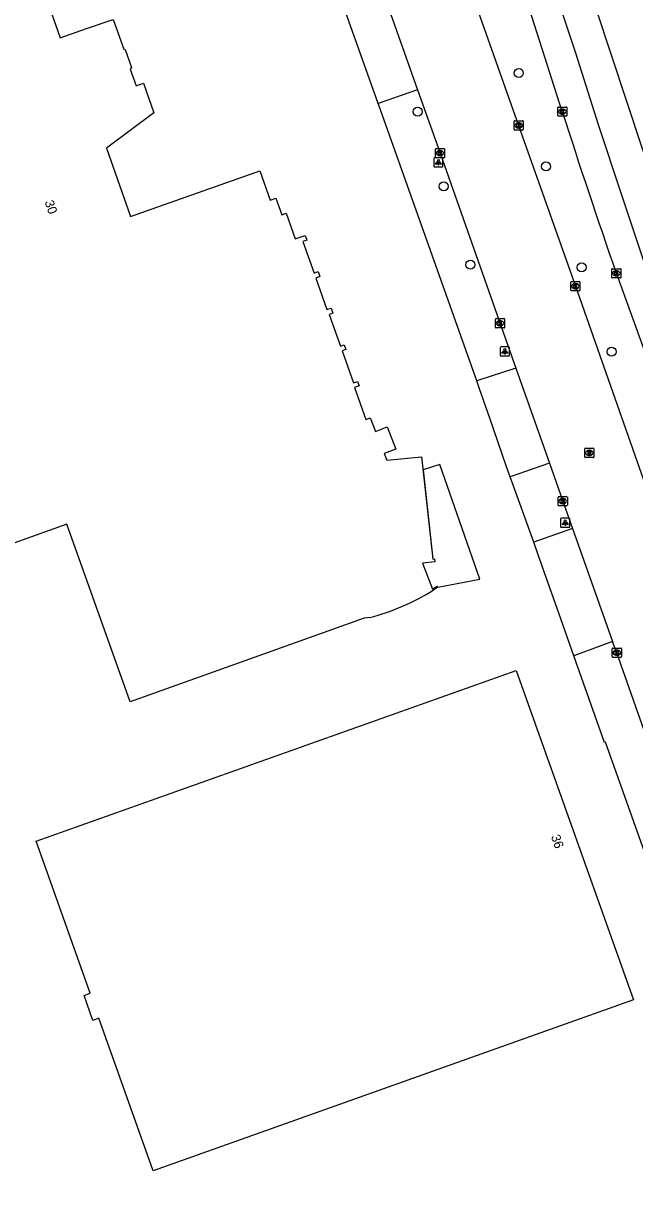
# Model space of a CAD drawing. Extents: x 157692 to 159670, y 381454 to 383289.
# Drawn here: x 159535.8 to 159602.1, y 382555.4 to 382681.5 of the extents above; entities that cross this region are included whole.
import ezdxf

# ---------------------------------------------------------------- set-up
doc = ezdxf.new("R2010")
doc.units = 0
for name, color, linetype in [('IMGEO_Boom', 7, 'Continuous'), ('IMGEO_Kolk', 7, 'Continuous'), ('IMGEO_Lichtpunt', 7, 'Continuous'), ('IMGEO_Pand', 7, 'Continuous'), ('IMGEO_Pand_nummerreeks', 7, 'Continuous'), ('IMGEO_Pand_overbouw', 7, 'Continuous'), ('IMGEO_Rijbaan_lokaal_open', 7, 'Continuous'), ('IMGEO_Rijbaan_regionaal_gesloten', 7, 'Continuous'), ('IMGEO_Rioolput', 7, 'Continuous'), ('IMGEO_Voetpad_open', 7, 'Continuous')]:
    doc.layers.add(name, color=color, linetype=linetype)

msp = doc.modelspace()

# ---------------------------------------------------------------- linework, layer by layer
at = {"layer": 'IMGEO_Boom'}
for centre in [(159589.54, 382676.1), (159578.57, 382671.92), (159592.48, 382665.99), (159581.4, 382663.83), (159584.3, 382655.34), (159596.35, 382655.05), (159599.59, 382645.91)]:
    msp.add_circle(centre, 0.489, dxfattribs=at)
at = {"layer": 'IMGEO_Kolk'}
for p, q in [((159593.76, 382671.51), (159593.76, 382672.36)), ((159593.83, 382672.43), (159594.69, 382672.43)), ((159594.25, 382672.21), (159594.27, 382672.21)), ((159594.76, 382672.36), (159594.76, 382671.51)), ((159589.02, 382670.01), (159589.02, 382670.86)), ((159589.09, 382670.93), (159589.95, 382670.93)), ((159589.51, 382670.71), (159589.53, 382670.71)), ((159590.02, 382670.86), (159590.02, 382670.01)), ((159594.69, 382671.43), (159593.83, 382671.43)), ((159594.27, 382671.65), (159594.24, 382671.65)), ((159589.95, 382669.93), (159589.09, 382669.93)), ((159589.53, 382670.15), (159589.5, 382670.15)), ((159580.5, 382667.01), (159580.5, 382667.86)), ((159580.58, 382667.94), (159581.43, 382667.94)), ((159581.43, 382666.93), (159580.58, 382666.93)), ((159580.99, 382667.71), (159581.01, 382667.71)), ((159581.01, 382667.16), (159580.99, 382667.16)), ((159581.5, 382667.86), (159581.5, 382667.01)), ((159599.61, 382653.98), (159599.61, 382654.84)), ((159599.69, 382654.91), (159600.54, 382654.91)), ((159600.1, 382654.69), (159600.13, 382654.69)), ((159600.61, 382654.84), (159600.61, 382653.98)), ((159595.17, 382652.58), (159595.17, 382653.44)), ((159595.24, 382653.51), (159596.1, 382653.51)), ((159595.66, 382653.29), (159595.68, 382653.29)), ((159596.17, 382653.44), (159596.17, 382652.58)), ((159600.54, 382653.91), (159599.69, 382653.91)), ((159600.12, 382654.13), (159600.1, 382654.13)), ((159596.1, 382652.51), (159595.24, 382652.51)), ((159595.68, 382652.73), (159595.65, 382652.73)), ((159587, 382648.57), (159587, 382649.42)), ((159587.08, 382649.5), (159587.93, 382649.5)), ((159587.49, 382649.28), (159587.52, 382649.28)), ((159588, 382649.42), (159588, 382648.57)), ((159587.93, 382648.5), (159587.08, 382648.5)), ((159587.51, 382648.72), (159587.49, 382648.72)), ((159593.87, 382630.22), (159594.72, 382630.22)), ((159593.8, 382629.3), (159593.8, 382630.15)), ((159594.72, 382629.22), (159593.87, 382629.22)), ((159594.31, 382629.44), (159594.28, 382629.44)), ((159594.29, 382630), (159594.31, 382630)), ((159594.8, 382630.15), (159594.8, 382629.3)), ((159599.74, 382613.79), (159600.59, 382613.79)), ((159599.67, 382612.87), (159599.67, 382613.72)), ((159600.59, 382612.79), (159599.74, 382612.79)), ((159600.18, 382613.01), (159600.15, 382613.01)), ((159600.16, 382613.57), (159600.18, 382613.57)), ((159600.67, 382613.72), (159600.67, 382612.87))]:
    msp.add_line(p, q, dxfattribs=at)
for points in [[(159593.76, 382671.51), (159593.76, 382672.36)], [(159593.83, 382672.43), (159594.69, 382672.43)], [(159594.08, 382672.13), (159594.2, 382672.13), (159594.2, 382671.98), (159594.33, 382672.13), (159594.5, 382672.13), (159594.35, 382671.98), (159594.5, 382671.73), (159594.35, 382671.73), (159594.27, 382671.9), (159594.2, 382671.83), (159594.2, 382671.73), (159594.08, 382671.73), (159594.08, 382672.13)], [(159594.76, 382672.36), (159594.76, 382671.51)], [(159589.02, 382670.01), (159589.02, 382670.86)], [(159589.09, 382670.93), (159589.95, 382670.93)], [(159589.34, 382670.63), (159589.46, 382670.63), (159589.46, 382670.48), (159589.59, 382670.63), (159589.76, 382670.63), (159589.61, 382670.48), (159589.76, 382670.23), (159589.61, 382670.23), (159589.53, 382670.4), (159589.46, 382670.33), (159589.46, 382670.23), (159589.34, 382670.23), (159589.34, 382670.63)], [(159590.02, 382670.86), (159590.02, 382670.01)], [(159594.69, 382671.43), (159593.83, 382671.43)], [(159589.95, 382669.93), (159589.09, 382669.93)], [(159580.5, 382667.01), (159580.5, 382667.86)], [(159580.58, 382667.94), (159581.43, 382667.94)], [(159581.43, 382666.93), (159580.58, 382666.93)], [(159580.82, 382667.63), (159580.95, 382667.63), (159580.95, 382667.48), (159581.07, 382667.63), (159581.24, 382667.63), (159581.09, 382667.48), (159581.25, 382667.23), (159581.09, 382667.23), (159581.01, 382667.4), (159580.95, 382667.33), (159580.95, 382667.23), (159580.82, 382667.23), (159580.82, 382667.63)], [(159581.5, 382667.86), (159581.5, 382667.01)], [(159599.61, 382653.98), (159599.61, 382654.84)], [(159599.69, 382654.91), (159600.54, 382654.91)], [(159599.93, 382654.61), (159600.06, 382654.61), (159600.06, 382654.46), (159600.19, 382654.61), (159600.35, 382654.61), (159600.2, 382654.46), (159600.36, 382654.21), (159600.2, 382654.21), (159600.12, 382654.37), (159600.06, 382654.31), (159600.06, 382654.21), (159599.93, 382654.21), (159599.93, 382654.61)], [(159600.61, 382654.84), (159600.61, 382653.98)], [(159595.17, 382652.58), (159595.17, 382653.44)], [(159595.24, 382653.51), (159596.1, 382653.51)], [(159595.49, 382653.21), (159595.61, 382653.21), (159595.61, 382653.06), (159595.74, 382653.21), (159595.91, 382653.21), (159595.76, 382653.06), (159595.91, 382652.81), (159595.76, 382652.81), (159595.68, 382652.98), (159595.61, 382652.91), (159595.61, 382652.81), (159595.49, 382652.81), (159595.49, 382653.21)], [(159596.17, 382653.44), (159596.17, 382652.58)], [(159600.54, 382653.91), (159599.69, 382653.91)], [(159596.1, 382652.51), (159595.24, 382652.51)], [(159587, 382648.57), (159587, 382649.42)], [(159587.08, 382649.5), (159587.93, 382649.5)], [(159587.32, 382649.2), (159587.45, 382649.2), (159587.45, 382649.05), (159587.58, 382649.2), (159587.74, 382649.2), (159587.59, 382649.05), (159587.75, 382648.8), (159587.59, 382648.8), (159587.51, 382648.96), (159587.45, 382648.9), (159587.45, 382648.8), (159587.32, 382648.8), (159587.32, 382649.2)], [(159588, 382649.42), (159588, 382648.57)], [(159587.93, 382648.5), (159587.08, 382648.5)], [(159593.87, 382630.22), (159594.72, 382630.22)], [(159593.8, 382629.3), (159593.8, 382630.15)], [(159594.72, 382629.22), (159593.87, 382629.22)], [(159594.12, 382629.92), (159594.24, 382629.92), (159594.24, 382629.77), (159594.37, 382629.92), (159594.54, 382629.92), (159594.39, 382629.77), (159594.54, 382629.52), (159594.39, 382629.52), (159594.31, 382629.69), (159594.24, 382629.62), (159594.24, 382629.52), (159594.12, 382629.52), (159594.12, 382629.92)], [(159594.8, 382630.15), (159594.8, 382629.3)], [(159599.74, 382613.79), (159600.59, 382613.79)], [(159599.67, 382612.87), (159599.67, 382613.72)], [(159600.59, 382612.79), (159599.74, 382612.79)], [(159599.99, 382613.49), (159600.11, 382613.49), (159600.11, 382613.34), (159600.24, 382613.49), (159600.41, 382613.49), (159600.26, 382613.34), (159600.41, 382613.09), (159600.26, 382613.09), (159600.18, 382613.26), (159600.11, 382613.19), (159600.11, 382613.09), (159599.99, 382613.09), (159599.99, 382613.49)], [(159600.67, 382613.72), (159600.67, 382612.87)]]:
    msp.add_lwpolyline(points, dxfattribs=at)
for centre, start, end in [((159593.83, 382672.36), 91.552, 178.448), ((159593.83, 382672.36), 91.552, 178.448), ((159594.68, 382672.36), 1.552, 88.448), ((159594.68, 382672.36), 1.552, 88.448), ((159589.1, 382670.86), 91.552, 178.448), ((159589.1, 382670.86), 91.552, 178.448), ((159589.94, 382670.86), 1.552, 88.448), ((159589.94, 382670.86), 1.552, 88.448), ((159593.83, 382671.51), 181.552, 268.448), ((159593.83, 382671.51), 181.552, 268.448), ((159594.68, 382671.51), 271.552, 358.448), ((159594.68, 382671.51), 271.552, 358.448), ((159589.1, 382670.01), 181.552, 268.448), ((159589.1, 382670.01), 181.552, 268.448), ((159589.94, 382670.01), 271.552, 358.448), ((159589.94, 382670.01), 271.552, 358.448), ((159580.58, 382667.86), 91.552, 178.448), ((159580.58, 382667.86), 91.552, 178.448), ((159580.58, 382667.01), 181.552, 268.448), ((159580.58, 382667.01), 181.552, 268.448), ((159581.43, 382667.86), 1.552, 88.448), ((159581.43, 382667.86), 1.552, 88.448), ((159581.43, 382667.01), 271.552, 358.448), ((159581.43, 382667.01), 271.552, 358.448), ((159599.69, 382654.83), 91.552, 178.448), ((159599.69, 382654.83), 91.552, 178.448), ((159600.54, 382654.83), 1.552, 88.448), ((159600.54, 382654.83), 1.552, 88.448), ((159595.25, 382653.44), 91.552, 178.448), ((159595.25, 382653.44), 91.552, 178.448), ((159596.09, 382653.44), 1.552, 88.448), ((159596.09, 382653.44), 1.552, 88.448), ((159599.69, 382653.99), 181.552, 268.448), ((159599.69, 382653.99), 181.552, 268.448), ((159600.54, 382653.99), 271.552, 358.448), ((159600.54, 382653.99), 271.552, 358.448), ((159595.25, 382652.59), 181.552, 268.448), ((159595.25, 382652.59), 181.552, 268.448), ((159596.09, 382652.59), 271.552, 358.448), ((159596.09, 382652.59), 271.552, 358.448), ((159587.08, 382649.42), 91.552, 178.448), ((159587.08, 382649.42), 91.552, 178.448), ((159587.93, 382649.42), 1.552, 88.448), ((159587.93, 382649.42), 1.552, 88.448), ((159587.08, 382648.57), 181.552, 268.448), ((159587.08, 382648.57), 181.552, 268.448), ((159587.93, 382648.57), 271.552, 358.448), ((159587.93, 382648.57), 271.552, 358.448), ((159593.87, 382630.15), 91.552, 178.448), ((159593.87, 382630.15), 91.552, 178.448), ((159594.72, 382630.15), 1.552, 88.448), ((159594.72, 382630.15), 1.552, 88.448), ((159593.87, 382629.3), 181.552, 268.448), ((159593.87, 382629.3), 181.552, 268.448), ((159594.72, 382629.3), 271.552, 358.448), ((159594.72, 382629.3), 271.552, 358.448), ((159599.74, 382613.72), 91.552, 178.448), ((159599.74, 382613.72), 91.552, 178.448), ((159600.59, 382613.72), 1.552, 88.448), ((159600.59, 382613.72), 1.552, 88.448), ((159599.74, 382612.87), 181.552, 268.448), ((159599.74, 382612.87), 181.552, 268.448), ((159600.59, 382612.87), 271.552, 358.448), ((159600.59, 382612.87), 271.552, 358.448)]:
    msp.add_arc(centre, 0.0765, start, end, dxfattribs=at)
for centre, major_axis, ratio, start_param, end_param in [((159594.25, 382671.93), (-0.387, 0.002), 0.722429, 4.712389, 7.853982), ((159594.27, 382671.93), (-0.39, 0.002), 0.717154, 1.570796, 4.712389), ((159589.51, 382670.43), (-0.387, 0.002), 0.722429, 4.712389, 7.853982), ((159589.53, 382670.43), (-0.39, 0.002), 0.717154, 1.570796, 4.712389), ((159580.99, 382667.43), (-0.387, 0.002), 0.722429, 4.712389, 7.853982), ((159581.01, 382667.43), (-0.39, 0.002), 0.717154, 1.570796, 4.712389), ((159600.1, 382654.41), (-0.387, 0.002), 0.722429, 4.712389, 7.853982), ((159600.12, 382654.41), (-0.39, 0.002), 0.717154, 1.570796, 4.712389), ((159595.66, 382653.01), (-0.387, 0.002), 0.722429, 4.712389, 7.853982), ((159595.68, 382653.01), (-0.39, 0.002), 0.717154, 1.570796, 4.712389), ((159587.49, 382649), (-0.387, 0.002), 0.722429, 4.712389, 7.853982), ((159587.51, 382649), (-0.39, 0.002), 0.717154, 1.570796, 4.712389), ((159594.28, 382629.72), (-0.387, 0.002), 0.722429, 4.712389, 7.853982), ((159594.31, 382629.72), (-0.39, 0.002), 0.717154, 1.570796, 4.712389), ((159600.15, 382613.29), (-0.387, 0.002), 0.722429, 4.712389, 7.853982), ((159600.18, 382613.29), (-0.39, 0.002), 0.717154, 1.570796, 4.712389)]:
    msp.add_ellipse(centre, major_axis=major_axis, ratio=ratio, start_param=start_param, end_param=end_param, dxfattribs=at)
at = {"layer": 'IMGEO_Lichtpunt'}
for p, q in [((159580.32, 382666.83), (159580.32, 382666.03)), ((159580.32, 382666.83), (159580.32, 382666.03)), ((159581.22, 382666.93), (159580.42, 382666.93)), ((159581.22, 382666.93), (159580.42, 382666.93)), ((159581.32, 382666.03), (159581.32, 382666.83)), ((159581.32, 382666.03), (159581.32, 382666.83)), ((159580.42, 382665.93), (159581.22, 382665.93)), ((159580.42, 382665.93), (159581.22, 382665.93)), ((159587.53, 382646.35), (159587.53, 382645.54)), ((159587.53, 382646.35), (159587.53, 382645.54)), ((159588.43, 382646.44), (159587.62, 382646.44)), ((159588.43, 382646.44), (159587.62, 382646.44)), ((159587.62, 382645.45), (159588.43, 382645.45)), ((159587.62, 382645.45), (159588.43, 382645.45)), ((159588.52, 382645.54), (159588.52, 382646.35)), ((159588.52, 382645.54), (159588.52, 382646.35)), ((159594.07, 382627.79), (159594.07, 382626.98)), ((159594.07, 382627.79), (159594.07, 382626.98)), ((159594.98, 382627.89), (159594.17, 382627.89)), ((159594.98, 382627.89), (159594.17, 382627.89)), ((159595.07, 382626.98), (159595.07, 382627.79)), ((159595.07, 382626.98), (159595.07, 382627.79)), ((159594.17, 382626.89), (159594.98, 382626.89)), ((159594.17, 382626.89), (159594.98, 382626.89))]:
    msp.add_line(p, q, dxfattribs=at)
for points in [[(159580.7, 382666.5), (159580.74, 382666.47), (159580.55, 382666.21), (159580.51, 382666.24), (159580.7, 382666.5)], [(159580.8, 382666.45), (159580.85, 382666.45), (159580.85, 382666.13), (159580.8, 382666.13), (159580.8, 382666.45)], [(159580.91, 382666.47), (159580.95, 382666.5), (159581.13, 382666.23), (159581.1, 382666.21), (159580.91, 382666.47)], [(159587.9, 382646.01), (159587.94, 382645.99), (159587.75, 382645.72), (159587.71, 382645.75), (159587.9, 382646.01)], [(159588, 382645.97), (159588.05, 382645.97), (159588.05, 382645.64), (159588, 382645.64), (159588, 382645.97)], [(159588.11, 382645.99), (159588.15, 382646.01), (159588.34, 382645.75), (159588.3, 382645.72), (159588.11, 382645.99)], [(159594.45, 382627.45), (159594.49, 382627.43), (159594.3, 382627.16), (159594.26, 382627.19), (159594.45, 382627.45)], [(159594.55, 382627.41), (159594.6, 382627.41), (159594.6, 382627.08), (159594.55, 382627.08), (159594.55, 382627.41)], [(159594.66, 382627.43), (159594.7, 382627.45), (159594.88, 382627.19), (159594.85, 382627.16), (159594.66, 382627.43)]]:
    msp.add_lwpolyline(points, dxfattribs=at)
for centre in [(159580.82, 382666.63), (159588.03, 382646.15), (159594.57, 382627.59)]:
    msp.add_circle(centre, 0.0994, dxfattribs=at)
for centre, start, end in [((159580.42, 382666.83), 90, 180), ((159580.42, 382666.83), 90, 180), ((159581.22, 382666.83), 0, 90), ((159581.22, 382666.83), 0, 90), ((159580.42, 382666.03), 180, 270), ((159580.42, 382666.03), 180, 270), ((159581.22, 382666.03), 270, 0), ((159581.22, 382666.03), 270, 360), ((159587.62, 382646.35), 90, 180), ((159587.62, 382646.35), 90, 180), ((159587.62, 382645.54), 180, 270), ((159587.62, 382645.54), 180, 270), ((159588.43, 382646.35), 0, 90), ((159588.43, 382646.35), 0, 90), ((159588.43, 382645.54), 270, 0), ((159588.43, 382645.54), 270, 360), ((159594.17, 382627.79), 90, 180), ((159594.17, 382627.79), 90, 180), ((159594.98, 382627.79), 0, 90), ((159594.98, 382627.79), 0, 90), ((159594.17, 382626.98), 180, 270), ((159594.17, 382626.98), 180, 270), ((159594.98, 382626.98), 270, 0), ((159594.98, 382626.98), 270, 360)]:
    msp.add_arc(centre, 0.0946, start, end, dxfattribs=at)
at = {"layer": 'IMGEO_Pand'}
for points in [[(159527.32, 382715.42), (159539.82, 382679.91), (159542.7, 382680.92), (159545.57, 382681.93), (159546.72, 382678.68), (159546.89, 382678.65), (159547.58, 382676.7), (159547.43, 382676.52), (159548.06, 382674.73), (159548.87, 382675.02), (159550, 382671.81), (159544.86, 382667.98), (159547.47, 382660.57), (159561.49, 382665.5), (159562.6, 382662.34), (159563.22, 382662.56), (159563.86, 382660.75), (159564.33, 382660.92), (159565.31, 382658.15), (159566.37, 382658.52), (159566.55, 382658), (159566.14, 382657.86), (159567.35, 382654.43), (159567.79, 382654.59), (159567.98, 382654.05), (159567.55, 382653.9), (159568.75, 382650.49), (159569.2, 382650.65), (159569.4, 382650.08), (159569, 382649.94), (159570.21, 382646.5), (159570.63, 382646.65), (159570.81, 382646.14), (159570.41, 382646.01), (159571.63, 382642.54), (159572.06, 382642.69), (159572.23, 382642.21), (159571.74, 382642.04), (159572.96, 382638.58), (159573.43, 382638.74), (159574.01, 382637.28), (159575.26, 382637.76), (159576.2, 382635.36), (159574.95, 382634.87), (159575.23, 382634.15), (159579.01, 382634.54), (159580.21, 382623.45), (159580.4, 382623.47), (159580.44, 382623.15), (159579.11, 382622.99), (159580.18, 382620.17), (159580.67, 382620.49), (159580.76, 382620.41), (159580.24, 382620.07)], [(159573.39, 382617.12), (159572.77, 382617.05), (159547.42, 382607.99), (159540.55, 382627.22), (159522.78, 382620.86), (159518.42, 382633.03), (159512.09, 382630.35), (159510.73, 382629.78), (159505.42, 382640.9)], [(159549.9, 382557.16), (159544.03, 382573.68), (159543.38, 382573.45), (159542.43, 382576.16), (159543.08, 382576.39), (159543.07, 382576.41), (159537.22, 382592.89), (159589.26, 382611.36), (159601.96, 382575.67), (159549.9, 382557.16)]]:
    msp.add_lwpolyline(points, dxfattribs=at)
msp.add_arc((159567.3, 382640.69), 24.35, 284.4845, 302.1083, dxfattribs=at)
at = {"layer": 'IMGEO_Pand_overbouw'}
msp.add_lwpolyline([(159580.76, 382620.41), (159585.3, 382621.25), (159580.98, 382633.68), (159579.17, 382633.11), (159580.21, 382623.45), (159580.4, 382623.47), (159580.44, 382623.15), (159579.11, 382622.99), (159580.18, 382620.17), (159580.67, 382620.49)], close=True, dxfattribs=at)
at = {"layer": 'IMGEO_Rijbaan_lokaal_open'}
for points in [[(159559.69, 382755.04), (159560.26, 382752.86), (159561.18, 382750.37), (159561.31, 382750), (159561.93, 382748.23), (159567.99, 382731.08), (159574.87, 382711.8), (159580.35, 382696.29), (159589.52, 382670.43), (159595.67, 382653.01), (159602.79, 382632.77), (159615.36, 382597.43), (159615.41, 382597.31), (159620.85, 382581.91), (159627.38, 382563.56), (159633.83, 382545.45), (159635.03, 382542.04)], [(159557.44, 382733.77), (159558.71, 382730.21), (159559.33, 382728.44), (159565.89, 382710.01), (159571.73, 382693.6), (159578.57, 382674.29)], [(159578.57, 382674.29), (159581, 382667.43), (159589.22, 382644.14)], [(159589.22, 382644.14), (159592.85, 382633.84)], [(159592.85, 382633.84), (159594.3, 382629.72), (159595.36, 382626.76)], [(159595.36, 382626.76), (159599.7, 382614.51)], [(159612.28, 382579.18), (159611.94, 382580.13), (159606.3, 382595.85), (159600.17, 382613.29), (159599.7, 382614.51)]]:
    msp.add_lwpolyline(points, dxfattribs=at)
at = {"layer": 'IMGEO_Rijbaan_regionaal_gesloten'}
for points in [[(159594.25, 382671.95), (159586.3, 382696.85), (159581.33, 382712.26)], [(159591.97, 382689.54), (159595.69, 382678.3), (159598.15, 382670.55), (159600.58, 382663.13), (159603.12, 382655.56), (159605.86, 382647.85), (159608.58, 382640.23), (159611.34, 382632.84), (159614.28, 382625.38), (159617.45, 382617.67), (159620.51, 382610.51), (159623.79, 382603), (159626.95, 382595.89), (159630.72, 382588.22), (159634.08, 382581.59), (159637.99, 382573.89), (159641.9, 382566.81), (159645.85, 382559.66), (159649.61, 382552.85), (159653.61, 382545.95), (159655.39, 382542.89), (159663.59, 382528.95), (159664.59, 382527.29)], [(159597.87, 382683.12), (159602.92, 382667.95), (159606.72, 382656.54), (159609.33, 382649.01), (159612.08, 382641.42), (159613.42, 382637.72), (159616.32, 382630.22), (159619.32, 382622.76), (159622.46, 382615.35), (159625.52, 382608.08), (159628.9, 382600.68), (159632.37, 382593.47), (159635.79, 382586.35), (159639.47, 382579.31), (159643.14, 382572.26), (159646.97, 382565.29), (159650.8, 382558.33), (159654.83, 382551.32), (159658.81, 382544.37), (159662.9, 382537.5), (159667.91, 382529.28)], [(159608.08, 382632.06), (159606.83, 382635.86), (159600.11, 382654.43)]]:
    msp.add_lwpolyline(points, dxfattribs=at)
msp.add_arc((160200.76, 382864.79), 636.43, 197.63861, 199.3019, dxfattribs=at)
at = {"layer": 'IMGEO_Rioolput'}
for p, q in [((159596.68, 382634.52), (159596.68, 382635.38)), ((159596.76, 382635.45), (159597.61, 382635.45)), ((159597.17, 382635.23), (159597.19, 382635.23)), ((159597.68, 382635.38), (159597.68, 382634.52)), ((159597.61, 382634.45), (159596.76, 382634.45)), ((159597.19, 382634.67), (159597.17, 382634.67))]:
    msp.add_line(p, q, dxfattribs=at)
for points in [[(159596.68, 382634.52), (159596.68, 382635.38)], [(159596.76, 382635.45), (159597.61, 382635.45)], [(159597.68, 382635.38), (159597.68, 382634.52)], [(159597.61, 382634.45), (159596.76, 382634.45)], [(159597.27, 382635.15), (159597.02, 382635.15), (159597.02, 382634.75)], [(159597.02, 382634.75), (159597.14, 382634.75), (159597.14, 382634.91), (159597.15, 382634.91)], [(159597.2, 382635.07), (159597.14, 382635.07), (159597.14, 382634.99)], [(159597.14, 382634.99), (159597.19, 382634.99)], [(159597.2, 382634.88), (159597.27, 382634.75), (159597.41, 382634.75), (159597.35, 382634.88)]]:
    msp.add_lwpolyline(points, dxfattribs=at)
for centre, radius, start, end in [((159596.76, 382635.37), 0.0765, 91.552, 178.448), ((159596.76, 382635.37), 0.0765, 91.552, 178.448), ((159597.61, 382635.37), 0.0765, 1.552, 88.448), ((159597.61, 382635.37), 0.0765, 1.552, 88.448), ((159596.76, 382634.52), 0.0765, 181.552, 268.448), ((159596.76, 382634.52), 0.0765, 181.552, 268.448), ((159597.15, 382634.86), 0.0533, 26.0293, 88.6989), ((159597.18, 382635.18), 0.19, 274.7715, 282.9687), ((159597.2, 382634.97), 0.0964, 77.0061, 93.1865), ((159597.22, 382635.03), 0.0378, 276.6634, 79.6772), ((159597.27, 382635.04), 0.109, 350.3612, 89.416), ((159597.27, 382635.04), 0.112, 277.5842, 350.9817), ((159597.25, 382634.82), 0.108, 29.5134, 73.7905), ((159597.61, 382634.52), 0.0765, 271.552, 358.448), ((159597.61, 382634.52), 0.0765, 271.552, 358.448)]:
    msp.add_arc(centre, radius, start, end, dxfattribs=at)
for centre, major_axis, ratio, start_param, end_param in [((159597.17, 382634.95), (-0.387, 0.002), 0.722429, 4.712389, 7.853982), ((159597.19, 382634.95), (-0.39, 0.002), 0.717154, 1.570796, 4.712389)]:
    msp.add_ellipse(centre, major_axis=major_axis, ratio=ratio, start_param=start_param, end_param=end_param, dxfattribs=at)
at = {"layer": 'IMGEO_Voetpad_open'}
for points in [[(159574.29, 382672.82), (159571.13, 382681.72), (159569.52, 382686.25), (159564.18, 382701.25), (159553.94, 382730), (159553.58, 382731.01), (159553.28, 382731.84), (159553.14, 382732.23)], [(159578.57, 382674.29), (159574.29, 382672.82)], [(159584.98, 382642.77), (159574.36, 382672.63), (159574.29, 382672.82)], [(159589.22, 382644.14), (159584.98, 382642.77)], [(159588.6, 382632.34), (159588.18, 382633.56), (159586.39, 382638.7), (159585.28, 382641.9), (159584.98, 382642.77)], [(159592.85, 382633.84), (159588.6, 382632.34)], [(159591.16, 382625.27), (159588.6, 382632.34)], [(159595.36, 382626.76), (159591.16, 382625.27)], [(159595.51, 382612.97), (159594.1, 382616.96), (159591.68, 382623.79), (159591.16, 382625.27)], [(159599.7, 382614.51), (159595.51, 382612.97)], [(159608.15, 382577.72), (159598.94, 382603.61), (159598.84, 382603.56), (159595.51, 382612.97)]]:
    msp.add_lwpolyline(points, dxfattribs=at)

# ---------------------------------------------------------------- texts
at = {"layer": 'IMGEO_Pand_nummerreeks'}
for s, rotation, p in [('30', 289.383, (159538.13, 382662.13)), ('36', 289.5892, (159593.01, 382593.38))]:
    msp.add_text(s, height=1, rotation=rotation, dxfattribs=at).set_placement(p)

doc.saveas('drawing.dxf')
